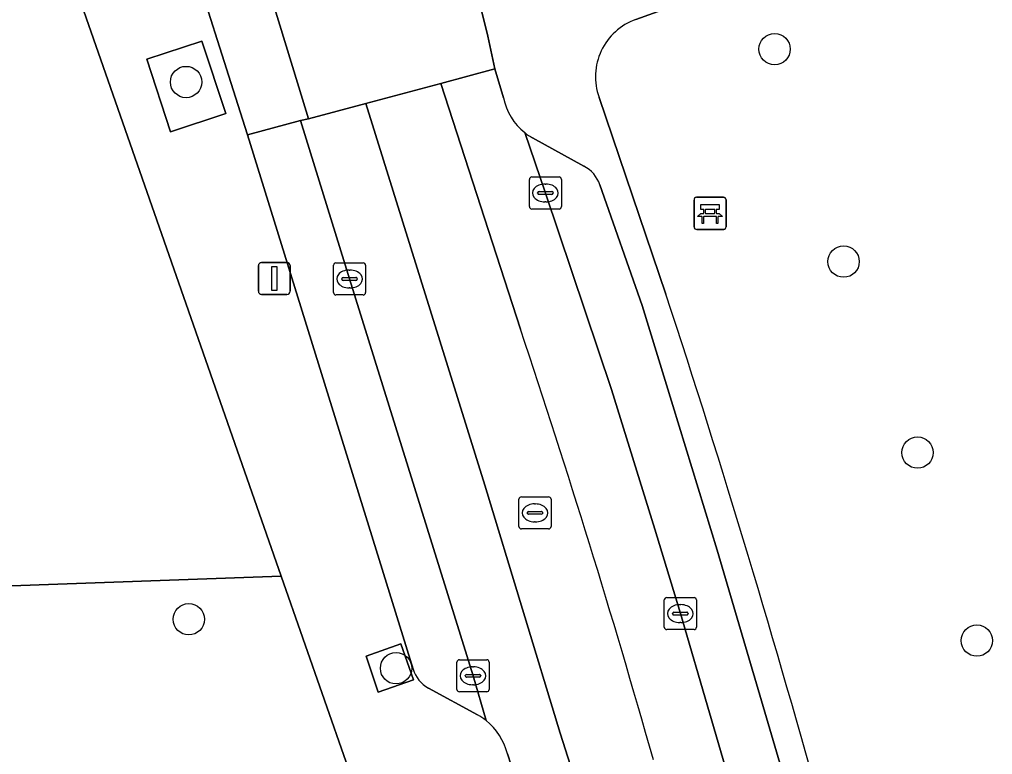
# Model space of a CAD drawing. Extents: x 161084 to 161928, y 385354 to 386522.
# Drawn here: x 161632.1 to 161662.46, y 385605.07 to 385628.02 of the extents above; entities that cross this region are included whole.
import ezdxf

# ---------------------------------------------------------------- set-up
doc = ezdxf.new("R2010")
doc.units = 0
for name, color, linetype in [('IMGEO_Bank', 7, 'Continuous'), ('IMGEO_Boom', 7, 'Continuous'), ('IMGEO_Erf', 7, 'Continuous'), ('IMGEO_Fietspad_gesloten', 7, 'Continuous'), ('IMGEO_Groenvoorziening', 7, 'Continuous'), ('IMGEO_Kolk', 7, 'Continuous'), ('IMGEO_Lichtmast', 7, 'Continuous'), ('IMGEO_Parkeervlak_open', 7, 'Continuous'), ('IMGEO_Rijbaan_lokaal_gesloten', 7, 'Continuous'), ('IMGEO_Rijbaan_lokaal_open', 7, 'Continuous'), ('IMGEO_Rioolput', 7, 'Continuous'), ('IMGEO_Voetpad_open', 7, 'Continuous')]:
    doc.layers.add(name, color=color, linetype=linetype)

msp = doc.modelspace()

# ---------------------------------------------------------------- linework, layer by layer
at = {"layer": 'IMGEO_Bank'}
for p, q in [((161653.145, 385621.537), (161653.145, 385622.378)), ((161653.145, 385622.378), (161653.145, 385621.537)), ((161653.22, 385622.462), (161654.061, 385622.462)), ((161654.061, 385622.462), (161653.22, 385622.462)), ((161654.145, 385622.387), (161654.145, 385621.546)), ((161654.145, 385621.546), (161654.145, 385622.387)), ((161653.454, 385621.968), (161653.454, 385622.074)), ((161653.498, 385622.074), (161653.498, 385621.968)), ((161653.786, 385622.08), (161653.504, 385622.08)), ((161653.792, 385621.968), (161653.792, 385622.074)), ((161653.836, 385622.074), (161653.836, 385621.968)), ((161653.842, 385621.86), (161653.449, 385621.86)), ((161653.504, 385621.962), (161653.786, 385621.962)), ((161654.07, 385621.462), (161653.229, 385621.462)), ((161653.229, 385621.462), (161654.07, 385621.462))]:
    msp.add_line(p, q, dxfattribs=at)
for points in [[(161653.448, 385622.08), (161653.362, 385622.08), (161653.362, 385622.241), (161653.925, 385622.241), (161653.925, 385622.08), (161653.842, 385622.08)], [(161653.392, 385621.86), (161653.25, 385621.86), (161653.362, 385621.962), (161653.448, 385621.962)], [(161653.442, 385621.853), (161653.442, 385621.646), (161653.399, 385621.646), (161653.399, 385621.853)], [(161653.842, 385621.962), (161653.925, 385621.962), (161654.037, 385621.86), (161653.898, 385621.86)], [(161653.892, 385621.853), (161653.892, 385621.646), (161653.848, 385621.646), (161653.848, 385621.853)]]:
    msp.add_lwpolyline(points, dxfattribs=at)
for centre, radius, start, end in [((161653.223, 385622.384), 0.0779, 92.4484, 184.2845), ((161653.223, 385622.384), 0.0779, 92.4484, 184.2845), ((161654.067, 385622.384), 0.0779, 2.4484, 94.2845), ((161654.067, 385622.384), 0.0779, 2.4484, 94.2845), ((161653.447, 385622.073), 0.00671, 2.8957, 87.1043), ((161653.504, 385622.073), 0.00671, 92.8957, 177.1043), ((161653.786, 385622.073), 0.00671, 2.8957, 87.1043), ((161653.843, 385622.073), 0.00671, 92.8957, 177.1043), ((161653.392, 385621.853), 0.00671, 2.8957, 87.1043), ((161653.449, 385621.853), 0.00671, 92.8957, 177.1043), ((161653.447, 385621.969), 0.00671, 272.8957, 357.1043), ((161653.504, 385621.969), 0.00671, 182.8957, 267.1043), ((161653.786, 385621.969), 0.00671, 272.8957, 357.1043), ((161653.843, 385621.969), 0.00671, 182.8957, 267.1043), ((161653.841, 385621.853), 0.00671, 2.8957, 87.1043), ((161653.898, 385621.853), 0.00671, 92.8957, 177.1043), ((161653.223, 385621.54), 0.0779, 182.4484, 274.2845), ((161653.223, 385621.54), 0.0779, 182.4484, 274.2845), ((161654.067, 385621.54), 0.0779, 272.4484, 4.2845), ((161654.067, 385621.54), 0.0779, 272.4484, 4.2845)]:
    msp.add_arc(centre, radius, start, end, dxfattribs=at)
at = {"layer": 'IMGEO_Boom'}
for centre in [(161655.66, 385627.088), (161637.299, 385626.062), (161657.811, 385620.454), (161660.118, 385614.493), (161637.383, 385609.289), (161661.969, 385608.623), (161643.85, 385607.761)]:
    msp.add_circle(centre, 0.489, dxfattribs=at)
at = {"layer": 'IMGEO_Erf'}
msp.add_lwpolyline([(161630.062, 385639.844), (161624.663, 385639.544), (161624.517, 385642.555), (161586.444, 385640.566), (161587.247, 385624.868), (161596.421, 385625.312), (161597.017, 385609.084), (161640.268, 385610.631)], close=True, dxfattribs=at)
at = {"layer": 'IMGEO_Fietspad_gesloten'}
for points in [[(161647.2, 385625.571), (161646.936, 385626.474), (161645.247, 385626.02), (161647.731, 385618.342)], [(161651.26, 385597.89), (161649.609, 385603.717), (161648.97, 385605.729), (161646.619, 385613.472), (161642.91, 385625.392), (161641.114, 385624.909), (161640.865, 385624.86), (161642.399, 385619.913), (161646.251, 385607.525), (161646.657, 385606.131)], [(161656.686, 385595.453), (161654.529, 385603.265), (161652.719, 385609.466), (161651.921, 385612.101), (161650.566, 385616.464), (161648.509, 385622.597), (161647.863, 385624.482)], [(161647.324, 385605.092), (161647.552, 385604.381)]]:
    msp.add_lwpolyline(points, dxfattribs=at)
for centre, radius, start, end in [((161649.042, 385625.946), 1.88, 191.5104, 231.157), ((161362.808, 385523.077), 300.427, 15.80533, 18.4876), ((161645.433, 385604.611), 1.951, 14.2565, 51.1414)]:
    msp.add_arc(centre, radius, start, end, dxfattribs=at)
at = {"layer": 'IMGEO_Groenvoorziening'}
for points in [[(161640.268, 385610.631), (161597.017, 385609.084), (161596.421, 385625.312), (161587.247, 385624.868), (161586.444, 385640.566), (161586.085, 385640.547), (161565.835, 385639.489)], [(161659.488, 385630.888), (161656.343, 385629.804), (161652.573, 385628.459), (161651.33, 385628.015)], [(161650.182, 385625.583), (161652.263, 385619.441)], [(161562.956, 385579.862), (161597.076, 385581.547), (161600.043, 385581.693), (161618.829, 385582.621), (161642.41, 385583.785), (161642.035, 385587.982), (161637.671, 385601.222), (161642.97, 385602.896), (161640.268, 385610.631)]]:
    msp.add_lwpolyline(points, dxfattribs=at)
for points in [[(161636.814, 385624.504), (161638.534, 385625.076), (161637.793, 385627.333), (161636.074, 385626.777)], [(161644.003, 385608.526), (161642.921, 385608.135), (161643.288, 385607.012), (161644.395, 385607.397)]]:
    msp.add_lwpolyline(points, close=True, dxfattribs=at)
for centre, radius, start, end in [((161651.967, 385626.227), 1.898, 109.6241, 199.8376), ((161335.279, 385515.012), 333.743, 15.29496, 18.23432)]:
    msp.add_arc(centre, radius, start, end, dxfattribs=at)
at = {"layer": 'IMGEO_Kolk'}
for p, q in [((161648.008, 385622.171), (161648.008, 385623.023)), ((161648.083, 385623.097), (161648.935, 385623.097)), ((161649.009, 385623.023), (161649.009, 385622.171)), ((161648.31, 385622.64), (161648.708, 385622.64)), ((161648.496, 385622.877), (161648.521, 385622.877)), ((161648.267, 385622.591), (161648.267, 385622.603)), ((161648.705, 385622.554), (161648.307, 385622.554)), ((161648.519, 385622.317), (161648.494, 385622.317)), ((161648.751, 385622.603), (161648.751, 385622.591)), ((161648.935, 385622.097), (161648.083, 385622.097)), ((161641.898, 385619.487), (161641.898, 385620.339)), ((161641.973, 385620.413), (161642.825, 385620.413)), ((161642.386, 385620.193), (161642.411, 385620.193)), ((161642.899, 385620.339), (161642.899, 385619.487)), ((161642.157, 385619.907), (161642.157, 385619.919)), ((161642.2, 385619.956), (161642.598, 385619.956)), ((161642.641, 385619.919), (161642.641, 385619.907)), ((161642.595, 385619.87), (161642.197, 385619.87)), ((161642.409, 385619.633), (161642.384, 385619.633)), ((161642.825, 385619.413), (161641.973, 385619.413)), ((161652.218, 385609.04), (161652.218, 385609.892)), ((161652.293, 385609.966), (161653.145, 385609.966)), ((161653.219, 385609.892), (161653.219, 385609.04)), ((161652.706, 385609.746), (161652.731, 385609.746)), ((161652.477, 385609.46), (161652.477, 385609.472)), ((161652.915, 385609.423), (161652.517, 385609.423)), ((161652.52, 385609.509), (161652.918, 385609.509)), ((161652.961, 385609.472), (161652.961, 385609.46)), ((161653.145, 385608.966), (161652.293, 385608.966)), ((161652.729, 385609.186), (161652.704, 385609.186)), ((161645.75, 385607.099), (161645.75, 385607.951)), ((161645.825, 385608.025), (161646.677, 385608.025)), ((161646.238, 385607.805), (161646.263, 385607.805)), ((161646.751, 385607.951), (161646.751, 385607.099)), ((161646.009, 385607.519), (161646.009, 385607.531)), ((161646.447, 385607.482), (161646.049, 385607.482)), ((161646.052, 385607.568), (161646.45, 385607.568)), ((161646.493, 385607.531), (161646.493, 385607.519)), ((161646.261, 385607.245), (161646.236, 385607.245)), ((161646.677, 385607.025), (161645.825, 385607.025))]:
    msp.add_line(p, q, dxfattribs=at)
for points in [[(161648.008, 385622.171), (161648.008, 385623.023)], [(161648.083, 385623.097), (161648.935, 385623.097)], [(161649.009, 385623.023), (161649.009, 385622.171)], [(161648.935, 385622.097), (161648.083, 385622.097)], [(161641.898, 385619.487), (161641.898, 385620.339)], [(161641.973, 385620.413), (161642.825, 385620.413)], [(161642.899, 385620.339), (161642.899, 385619.487)], [(161642.825, 385619.413), (161641.973, 385619.413)], [(161652.218, 385609.04), (161652.218, 385609.892)], [(161652.293, 385609.966), (161653.145, 385609.966)], [(161653.219, 385609.892), (161653.219, 385609.04)], [(161653.145, 385608.966), (161652.293, 385608.966)], [(161645.75, 385607.099), (161645.75, 385607.951)], [(161645.825, 385608.025), (161646.677, 385608.025)], [(161646.751, 385607.951), (161646.751, 385607.099)], [(161646.677, 385607.025), (161645.825, 385607.025)]]:
    msp.add_lwpolyline(points, dxfattribs=at)
for centre, radius, start, end in [((161648.085, 385623.021), 0.0765, 91.552, 178.448), ((161648.085, 385623.021), 0.0765, 91.552, 178.448), ((161648.933, 385623.021), 0.0765, 1.552, 88.448), ((161648.933, 385623.021), 0.0765, 1.552, 88.448), ((161648.307, 385622.6), 0.0403, 85.8775, 175.7526), ((161648.712, 385622.602), 0.0386, 1.7309, 96.639), ((161648.304, 385622.59), 0.0366, 178.938, 274.7102), ((161648.708, 385622.597), 0.043, 264.8664, 352.4533), ((161648.085, 385622.173), 0.0765, 181.552, 268.448), ((161648.085, 385622.173), 0.0765, 181.552, 268.448), ((161648.933, 385622.173), 0.0765, 271.552, 358.448), ((161648.933, 385622.173), 0.0765, 271.552, 358.448), ((161641.975, 385620.337), 0.0765, 91.552, 178.448), ((161641.975, 385620.337), 0.0765, 91.552, 178.448), ((161642.823, 385620.337), 0.0765, 1.552, 88.448), ((161642.823, 385620.337), 0.0765, 1.552, 88.448), ((161642.197, 385619.916), 0.0403, 85.8775, 175.7526), ((161642.194, 385619.906), 0.0366, 178.938, 274.7102), ((161642.598, 385619.913), 0.043, 264.8664, 352.4533), ((161642.602, 385619.918), 0.0386, 1.7309, 96.639), ((161641.975, 385619.489), 0.0765, 181.552, 268.448), ((161641.975, 385619.489), 0.0765, 181.552, 268.448), ((161642.823, 385619.489), 0.0765, 271.552, 358.448), ((161642.823, 385619.489), 0.0765, 271.552, 358.448), ((161652.295, 385609.89), 0.0765, 91.552, 178.448), ((161652.295, 385609.89), 0.0765, 91.552, 178.448), ((161653.143, 385609.89), 0.0765, 1.552, 88.448), ((161653.143, 385609.89), 0.0765, 1.552, 88.448), ((161652.517, 385609.469), 0.0403, 85.8775, 175.7526), ((161652.514, 385609.459), 0.0366, 178.938, 274.7102), ((161652.918, 385609.466), 0.043, 264.8664, 352.4533), ((161652.922, 385609.471), 0.0386, 1.7309, 96.639), ((161652.295, 385609.042), 0.0765, 181.552, 268.448), ((161652.295, 385609.042), 0.0765, 181.552, 268.448), ((161653.143, 385609.042), 0.0765, 271.552, 358.448), ((161653.143, 385609.042), 0.0765, 271.552, 358.448), ((161645.827, 385607.949), 0.0765, 91.552, 178.448), ((161645.827, 385607.949), 0.0765, 91.552, 178.448), ((161646.675, 385607.949), 0.0765, 1.552, 88.448), ((161646.675, 385607.949), 0.0765, 1.552, 88.448), ((161646.049, 385607.528), 0.0403, 85.8775, 175.7526), ((161646.046, 385607.518), 0.0366, 178.938, 274.7102), ((161646.45, 385607.525), 0.043, 264.8664, 352.4533), ((161646.454, 385607.53), 0.0386, 1.7309, 96.639), ((161645.827, 385607.101), 0.0765, 181.552, 268.448), ((161645.827, 385607.101), 0.0765, 181.552, 268.448), ((161646.675, 385607.101), 0.0765, 271.552, 358.448), ((161646.675, 385607.101), 0.0765, 271.552, 358.448)]:
    msp.add_arc(centre, radius, start, end, dxfattribs=at)
for centre, major_axis, ratio, start_param, end_param in [((161648.495, 385622.597), (-0.387, 0.002), 0.722429, 4.712389, 7.853982), ((161648.52, 385622.597), (-0.39, 0.002), 0.717154, 1.570796, 4.712389), ((161642.385, 385619.913), (-0.387, 0.002), 0.722429, 4.712389, 7.853982), ((161642.41, 385619.913), (-0.39, 0.002), 0.717154, 1.570796, 4.712389), ((161652.705, 385609.466), (-0.387, 0.002), 0.722429, 4.712389, 7.853982), ((161652.73, 385609.466), (-0.39, 0.002), 0.717154, 1.570796, 4.712389), ((161646.237, 385607.525), (-0.387, 0.002), 0.722429, 4.712389, 7.853982), ((161646.262, 385607.525), (-0.39, 0.002), 0.717154, 1.570796, 4.712389)]:
    msp.add_ellipse(centre, major_axis=major_axis, ratio=ratio, start_param=start_param, end_param=end_param, dxfattribs=at)
at = {"layer": 'IMGEO_Lichtmast'}
for p, q in [((161639.555, 385619.529), (161639.555, 385620.329)), ((161639.555, 385620.329), (161639.555, 385619.529)), ((161639.655, 385620.429), (161640.445, 385620.429)), ((161640.445, 385620.429), (161639.655, 385620.429)), ((161640.545, 385620.329), (161640.545, 385619.529)), ((161640.545, 385619.529), (161640.545, 385620.329)), ((161640.445, 385619.429), (161639.655, 385619.429)), ((161639.655, 385619.429), (161640.445, 385619.429))]:
    msp.add_line(p, q, dxfattribs=at)
msp.add_lwpolyline([(161639.975, 385620.304), (161640.125, 385620.304), (161640.125, 385619.554), (161639.975, 385619.554), (161639.975, 385620.304)], dxfattribs=at)
for centre, start, end in [((161639.655, 385620.329), 90, 180), ((161639.655, 385620.329), 90, 180), ((161640.445, 385620.329), 0, 90), ((161640.445, 385620.329), 360, 90), ((161639.655, 385619.529), 180, 270), ((161639.655, 385619.529), 180, 270), ((161640.445, 385619.529), 270, 0), ((161640.445, 385619.529), 270, 0)]:
    msp.add_arc(centre, 0.1, start, end, dxfattribs=at)
at = {"layer": 'IMGEO_Parkeervlak_open'}
for points in [[(161640.865, 385624.86), (161639.21, 385624.413), (161644.386, 385607.735)], [(161646.657, 385606.131), (161646.251, 385607.525), (161642.399, 385619.913), (161640.865, 385624.86)], [(161647.863, 385624.482), (161648.509, 385622.597), (161650.566, 385616.464), (161651.921, 385612.101), (161652.719, 385609.466), (161654.529, 385603.265), (161656.686, 385595.453)], [(161649.705, 385623.436), (161648.103, 385624.318)], [(161658.22, 385596.24), (161656.132, 385603.74), (161653.87, 385611.444), (161652.488, 385615.963), (161651.529, 385619.082), (161650.211, 385622.853)], [(161644.858, 385607.14), (161646.39, 385606.311)]]:
    msp.add_lwpolyline(points, dxfattribs=at)
for centre, radius, start, end in [((161649.005, 385625.896), 1.817, 231.067, 240.2408), ((161649.238, 385622.52), 1.028, 18.9052, 63.0058), ((161645.368, 385608.029), 1.025, 196.6819, 240.1664), ((161645.48, 385604.673), 1.873, 51.0835, 60.9442)]:
    msp.add_arc(centre, radius, start, end, dxfattribs=at)
at = {"layer": 'IMGEO_Rijbaan_lokaal_gesloten'}
msp.add_lwpolyline([(161647.731, 385618.342), (161645.247, 385626.02), (161642.91, 385625.392), (161646.619, 385613.472), (161648.97, 385605.729), (161649.609, 385603.717), (161651.26, 385597.89)], dxfattribs=at)
msp.add_arc((161362.808, 385523.077), 300.427, 15.80533, 18.4876, dxfattribs=at)
at = {"layer": 'IMGEO_Rijbaan_lokaal_open'}
msp.add_lwpolyline([(161640.503, 385648.533), (161640.331, 385649.55), (161638.536, 385649.317), (161636.258, 385649.01), (161634.496, 385648.772), (161634.673, 385647.743), (161634.967, 385646.297), (161635.349, 385644.761), (161636.138, 385641.761), (161637.476, 385636.963), (161639.147, 385631.347), (161640.814, 385625.903), (161641.114, 385624.909), (161642.91, 385625.392), (161645.247, 385626.02), (161646.936, 385626.474), (161646.715, 385627.497), (161646.416, 385628.723), (161646.117, 385629.993)], dxfattribs=at)
at = {"layer": 'IMGEO_Rioolput'}
for p, q in [((161647.683, 385612.185), (161647.683, 385613.037)), ((161647.758, 385613.111), (161648.61, 385613.111)), ((161648.684, 385613.037), (161648.684, 385612.185)), ((161647.942, 385612.605), (161647.942, 385612.617)), ((161647.985, 385612.654), (161648.383, 385612.654)), ((161648.171, 385612.891), (161648.196, 385612.891)), ((161648.426, 385612.617), (161648.426, 385612.605)), ((161648.38, 385612.568), (161647.982, 385612.568)), ((161648.194, 385612.331), (161648.169, 385612.331)), ((161648.61, 385612.111), (161647.758, 385612.111))]:
    msp.add_line(p, q, dxfattribs=at)
for points in [[(161647.683, 385612.185), (161647.683, 385613.037)], [(161647.758, 385613.111), (161648.61, 385613.111)], [(161648.684, 385613.037), (161648.684, 385612.185)], [(161648.61, 385612.111), (161647.758, 385612.111)]]:
    msp.add_lwpolyline(points, dxfattribs=at)
for centre, radius, start, end in [((161647.76, 385613.035), 0.0765, 91.552, 178.448), ((161647.76, 385613.035), 0.0765, 91.552, 178.448), ((161648.608, 385613.035), 0.0765, 1.552, 88.448), ((161648.608, 385613.035), 0.0765, 1.552, 88.448), ((161647.982, 385612.614), 0.0403, 85.8775, 175.7526), ((161647.979, 385612.604), 0.0366, 178.938, 274.7102), ((161648.383, 385612.611), 0.043, 264.8664, 352.4533), ((161648.387, 385612.616), 0.0386, 1.7309, 96.639), ((161647.76, 385612.187), 0.0765, 181.552, 268.448), ((161647.76, 385612.187), 0.0765, 181.552, 268.448), ((161648.608, 385612.187), 0.0765, 271.552, 358.448), ((161648.608, 385612.187), 0.0765, 271.552, 358.448)]:
    msp.add_arc(centre, radius, start, end, dxfattribs=at)
for centre, major_axis, ratio, start_param, end_param in [((161648.17, 385612.611), (-0.387, 0.002), 0.722429, 4.712389, 7.853982), ((161648.195, 385612.611), (-0.39, 0.002), 0.717154, 1.570796, 4.712389)]:
    msp.add_ellipse(centre, major_axis=major_axis, ratio=ratio, start_param=start_param, end_param=end_param, dxfattribs=at)
at = {"layer": 'IMGEO_Voetpad_open'}
for points in [[(161622.942, 385723.766), (161624.707, 385689.842), (161625.081, 385681.999), (161625.427, 385675.322), (161626.118, 385661.968), (161626.409, 385658.824), (161626.958, 385654.067), (161627.369, 385651.706), (161627.913, 385648.918), (161628.051, 385648.45), (161629.804, 385640.583), (161630.062, 385639.844), (161640.268, 385610.631), (161642.97, 385602.896), (161645.265, 385596.441), (161647.167, 385589.635), (161647.703, 385587.716)], [(161644.386, 385607.735), (161639.21, 385624.413), (161638.91, 385625.362), (161637.424, 385630.058), (161635.539, 385636.384), (161637.476, 385636.963), (161636.138, 385641.761), (161635.349, 385644.761), (161634.967, 385646.297), (161634.673, 385647.743), (161634.496, 385648.772)], [(161651.33, 385628.015), (161652.573, 385628.459), (161651.402, 385631.903)], [(161646.117, 385629.993), (161646.416, 385628.723), (161646.715, 385627.497), (161646.936, 385626.474), (161647.2, 385625.571)], [(161652.263, 385619.441), (161650.182, 385625.583)], [(161648.103, 385624.318), (161649.705, 385623.436)], [(161650.211, 385622.853), (161651.529, 385619.082), (161652.488, 385615.963), (161653.87, 385611.444), (161656.132, 385603.74), (161658.22, 385596.24)], [(161646.39, 385606.311), (161644.858, 385607.14)], [(161646.442, 385603.949), (161647.552, 385604.381), (161647.324, 385605.092)]]:
    msp.add_lwpolyline(points, dxfattribs=at)
for points in [[(161637.476, 385636.963), (161635.539, 385636.384), (161637.424, 385630.058), (161638.91, 385625.362), (161639.21, 385624.413), (161640.865, 385624.86), (161641.114, 385624.909), (161640.814, 385625.903), (161639.147, 385631.347)], [(161637.793, 385627.333), (161638.534, 385625.076), (161636.814, 385624.504), (161636.074, 385626.777)], [(161644.395, 385607.397), (161643.288, 385607.012), (161642.921, 385608.135), (161644.003, 385608.526)]]:
    msp.add_lwpolyline(points, close=True, dxfattribs=at)
for centre, radius, start, end in [((161651.967, 385626.227), 1.898, 109.6241, 199.8376), ((161649.042, 385625.946), 1.88, 191.5104, 231.157), ((161649.005, 385625.896), 1.817, 231.067, 240.2408), ((161649.238, 385622.52), 1.028, 18.9052, 63.0058), ((161335.279, 385515.012), 333.743, 15.29496, 18.23432), ((161645.368, 385608.029), 1.025, 196.6819, 240.1664), ((161645.48, 385604.673), 1.873, 51.0835, 60.9442), ((161645.433, 385604.611), 1.951, 14.2565, 51.1414)]:
    msp.add_arc(centre, radius, start, end, dxfattribs=at)

doc.saveas('drawing.dxf')
